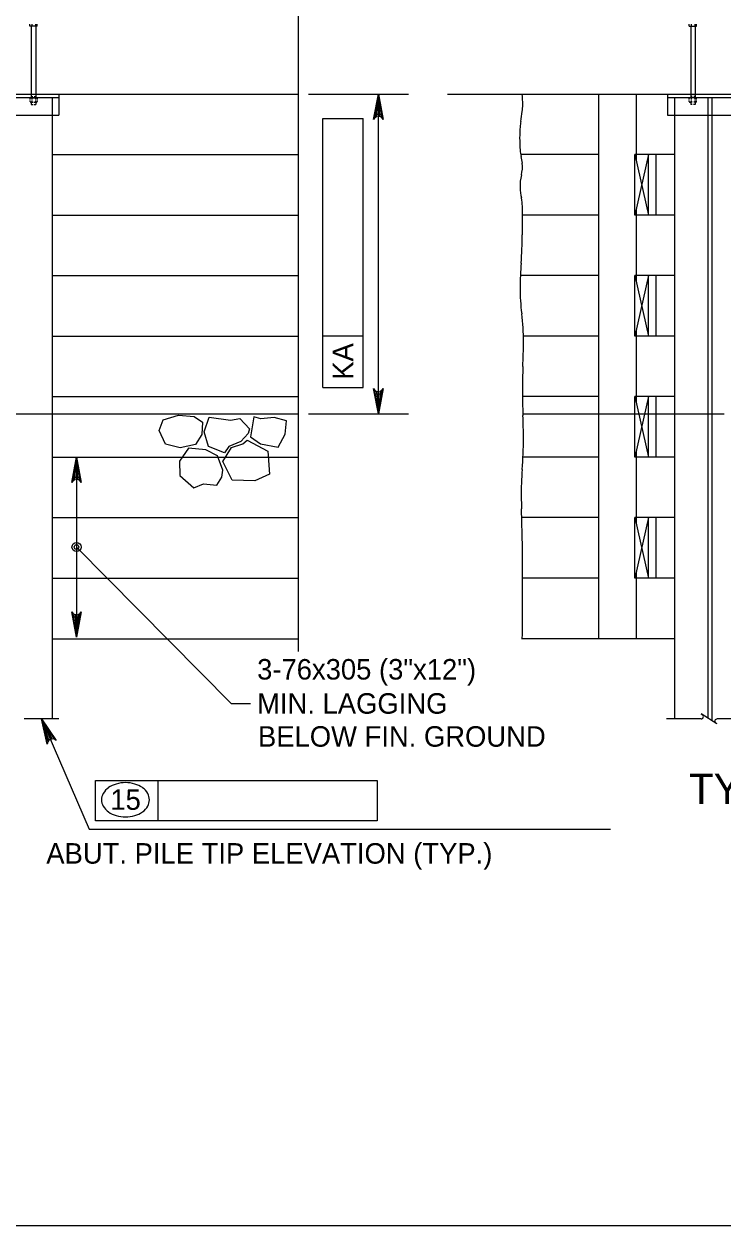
# Model space of a CAD drawing. Extents: x 635440 to 640306, y 296653 to 298484.
# Drawn here: x 639583.7 to 639686.1, y 297262.5 to 297438.4 of the extents above; entities that cross this region are included whole.
import ezdxf

# ---------------------------------------------------------------- set-up
doc = ezdxf.new("R2010")
doc.units = 0
for name, color, linetype in [('2', 7, 'Continuous'), ('3', 7, 'Continuous'), ('4', 7, 'Continuous'), ('5', 7, 'Continuous'), ('52', 7, 'Continuous'), ('8', 7, 'Continuous')]:
    doc.layers.add(name, color=color, linetype=linetype)

# ---------------------------------------------------------------- blocks, each defined once
blk = doc.blocks.new('ROCK')
at = {"layer": '4'}
for points in [[(2.36725, 1.088), (2.2065, 0.82625), (2.378625, 0.506625), (2.66975, 0.3095), (3.128875, 0.403375), (3.48475, 0.6775), (3.4915, 1.123375), (3.25625, 1.36725), (2.783625, 1.308375)], [(1.10175, -0.02725), (1.4015, -0.159125), (1.78825, -0.148875), (1.980875, -0.266), (2.343375, 0.09475), (2.27875, 0.5505), (1.969375, 0.883), (1.4225, 0.553625), (1.152875, 0.479), (1.0105, 0.082)], [(0.74675, 0.359875), (0.882, 0.16), (1.072875, -0.144), (0.892, -0.457375), (0.448125, -0.758625), (0.1, -0.49325), (-0.095, -0.146375), (0.202875, 0.1025), (0.579125, 0.219875)], [(2.231375, -0.71725), (2.2025, -0.266375), (2.45475, 0.037125), (2.9085, 0.28875), (3.2995, 0.047625), (3.46875, -0.344), (3.231625, -0.855), (2.92, -0.860375), (2.5765, -1.054625), (2.340375, -0.904375)], [(1.2085, -0.192875), (0.778375, -0.737625), (1.008375, -1.391375), (1.48725, -1.396875), (2.09825, -1.106625), (2.133375, -0.486375), (1.723125, -0.203375), (1.37425, -0.239875)]]:
    blk.add_lwpolyline(points, close=True, dxfattribs=at)

msp = doc.modelspace()

# ---------------------------------------------------------------- linework, layer by layer
at = {"layer": '2'}
msp.add_line((640102.46, 297262.46), (639316.46, 297262.46), dxfattribs=at)
at = {"layer": '3'}
for p, q in [((639584.61, 297438.09), (639584.61, 297438.39)), ((639585.67, 297438.09), (639584.61, 297438.09)), ((639584.81, 297438.09), (639584.81, 297427.59)), ((639584.87, 297438.39), (639584.87, 297438.09)), ((639585.4, 297438.39), (639585.4, 297438.09)), ((639585.47, 297438.09), (639585.47, 297427.59)), ((639585.67, 297438.09), (639585.67, 297438.39)), ((639681.15, 297438.09), (639681.15, 297438.39)), ((639681.15, 297438.09), (639682.22, 297438.09)), ((639681.36, 297438.09), (639681.36, 297427.59)), ((639681.43, 297438.39), (639681.43, 297438.09)), ((639681.96, 297438.39), (639681.96, 297438.09)), ((639682.01, 297438.09), (639682.01, 297427.59)), ((639682.22, 297438.09), (639682.22, 297438.39)), ((639467.14, 297428.15), (639623.87, 297428.15)), ((639584.62, 297427.35), (639584.62, 297427.5)), ((639584.74, 297427.59), (639585.55, 297427.59)), ((639584.81, 297427.77), (639585.05, 297427.77)), ((639584.88, 297427.5), (639584.88, 297427.35)), ((639585.23, 297427.77), (639585.47, 297427.77)), ((639585.41, 297427.5), (639585.41, 297427.35)), ((639585.69, 297427.35), (639585.69, 297427.5)), ((639588.86, 297428.15), (639588.86, 297425.07)), ((639645.73, 297428.15), (639695.28, 297428.15)), ((639667.84, 297428.15), (639667.84, 297381.33)), ((639673.35, 297428.15), (639673.35, 297418.53)), ((639677.97, 297428.15), (639677.97, 297425.07)), ((639681.14, 297427.36), (639681.14, 297427.5)), ((639682.09, 297427.59), (639681.28, 297427.59)), ((639681.58, 297427.77), (639681.36, 297427.77)), ((639681.42, 297427.5), (639681.42, 297427.36)), ((639682.01, 297427.77), (639681.8, 297427.77)), ((639681.95, 297427.5), (639681.95, 297427.36)), ((639682.21, 297427.36), (639682.21, 297427.5)), ((639584.62, 297427.04), (639584.62, 297427.2)), ((639584.74, 297426.95), (639585.05, 297426.95)), ((639584.81, 297426.95), (639584.81, 297426.62)), ((639584.81, 297426.62), (639585.05, 297426.62)), ((639584.88, 297427.2), (639584.88, 297427.04)), ((639585.2, 297426.95), (639585.55, 297426.95)), ((639585.2, 297426.62), (639585.47, 297426.62)), ((639585.41, 297427.2), (639585.41, 297427.04)), ((639585.47, 297426.95), (639585.47, 297426.62)), ((639585.69, 297427.04), (639585.69, 297427.2)), ((639681.14, 297427.04), (639681.14, 297427.2)), ((639681.55, 297426.95), (639681.28, 297426.95)), ((639681.36, 297426.95), (639681.36, 297426.62)), ((639681.59, 297426.62), (639681.36, 297426.62)), ((639681.42, 297427.2), (639681.42, 297427.04)), ((639682.01, 297426.62), (639681.77, 297426.62)), ((639682.09, 297426.95), (639681.82, 297426.95)), ((639681.95, 297427.2), (639681.95, 297427.04)), ((639682.01, 297426.95), (639682.01, 297426.62)), ((639682.21, 297427.04), (639682.21, 297427.2)), ((639576.48, 297425.07), (639588.86, 297425.07)), ((639587.84, 297425.07), (639587.84, 297381.33)), ((639677.97, 297425.07), (639690.35, 297425.07)), ((639678.99, 297425.07), (639678.99, 297381.33)), ((639587.84, 297419.29), (639623.87, 297419.29)), ((639667.84, 297419.29), (639656.47, 297419.29)), ((639673.17, 297410.43), (639673.17, 297419.29)), ((639673.17, 297419.29), (639675.18, 297410.43)), ((639675.18, 297419.29), (639673.17, 297410.43)), ((639678.99, 297419.29), (639673.17, 297419.29)), ((639675.18, 297410.43), (639675.18, 297419.29)), ((639676.32, 297410.43), (639676.32, 297419.29)), ((639678.99, 297419.29), (639677.91, 297419.29)), ((639587.84, 297410.43), (639623.87, 297410.43)), ((639667.84, 297410.43), (639656.73, 297410.43)), ((639678.99, 297410.43), (639673.17, 297410.43)), ((639673.35, 297411.19), (639673.35, 297400.81)), ((639587.84, 297401.57), (639623.87, 297401.57)), ((639667.84, 297401.57), (639656.42, 297401.57)), ((639673.17, 297392.72), (639673.17, 297401.57)), ((639675.18, 297401.57), (639673.17, 297392.72)), ((639673.17, 297401.57), (639675.18, 297392.72)), ((639678.99, 297401.57), (639673.17, 297401.57)), ((639675.18, 297392.72), (639675.18, 297401.57)), ((639676.32, 297392.72), (639676.32, 297401.57)), ((639587.84, 297392.72), (639623.87, 297392.72)), ((639667.84, 297392.72), (639656.86, 297392.72)), ((639678.99, 297392.72), (639673.17, 297392.72)), ((639673.35, 297393.48), (639673.35, 297383.1)), ((639587.84, 297383.86), (639623.87, 297383.86)), ((639667.84, 297383.86), (639656.71, 297383.86)), ((639678.99, 297383.86), (639673.17, 297383.86)), ((639673.17, 297375), (639673.17, 297383.86)), ((639675.18, 297383.86), (639673.17, 297375)), ((639673.17, 297383.86), (639675.18, 297375)), ((639675.18, 297375), (639675.18, 297383.86)), ((639676.32, 297375), (639676.32, 297383.86)), ((639474.26, 297381.33), (639623.87, 297381.33)), ((639587.84, 297381.33), (639587.84, 297336.74)), ((639656.78, 297381.33), (639686.26, 297381.33)), ((639667.84, 297381.33), (639667.84, 297348.42)), ((639678.99, 297381.33), (639678.99, 297336.69)), ((639587.84, 297375), (639623.87, 297375)), ((639667.84, 297375), (639656.8, 297375)), ((639678.99, 297375), (639673.17, 297375)), ((639673.35, 297375.76), (639673.35, 297365.38)), ((639587.84, 297366.14), (639623.87, 297366.14)), ((639667.84, 297366.14), (639656.61, 297366.14)), ((639673.17, 297357.28), (639673.17, 297366.14)), ((639673.17, 297366.14), (639675.18, 297357.28)), ((639675.18, 297366.14), (639673.17, 297357.28)), ((639678.99, 297366.14), (639673.17, 297366.14)), ((639675.18, 297357.28), (639675.18, 297366.14)), ((639676.32, 297357.28), (639676.32, 297366.14)), ((639587.84, 297357.28), (639623.87, 297357.28)), ((639667.84, 297357.28), (639656.71, 297357.28)), ((639678.99, 297357.28), (639673.17, 297357.28)), ((639673.35, 297358.04), (639673.35, 297348.42)), ((639587.84, 297348.42), (639623.87, 297348.42)), ((639678.99, 297348.42), (639656.71, 297348.42))]:
    msp.add_line(p, q, dxfattribs=at)
for centre, radius, start, end in [((639584.75, 297427.46), 0.135, 17.4518, 162.5482), ((639585.14, 297427.17), 0.424, 51.05, 128.95), ((639585.55, 297427.44), 0.148, 91.8271, 158.7131), ((639585.55, 297427.44), 0.148, 21.2869, 91.8271), ((639635.36, 297426.55), 21.4, 0, 4.3004), ((639681.28, 297427.44), 0.148, 88.1729, 158.7131), ((639681.28, 297427.44), 0.148, 21.2869, 88.1729), ((639681.69, 297427.17), 0.424, 51.05, 128.95), ((639682.08, 297427.46), 0.135, 17.4518, 162.5482), ((639584.75, 297427.08), 0.135, 197.4518, 342.5482), ((639585.14, 297427.37), 0.424, 231.05, 257.4918), ((639585.14, 297427.37), 0.424, 277.8862, 308.95), ((639585.55, 297427.09), 0.148, 201.2869, 268.1729), ((639585.55, 297427.09), 0.148, 268.1729, 338.7131), ((639623.98, 297429.74), 32.98, 350.2251, 352.7773), ((639649.17, 297426.55), 7.59, 352.7773, 0), ((639681.28, 297427.09), 0.148, 201.2869, 271.8271), ((639681.28, 297427.09), 0.148, 271.8271, 338.7131), ((639681.69, 297427.37), 0.424, 231.05, 256.0077), ((639681.69, 297427.37), 0.424, 284.3427, 308.95), ((639682.08, 297427.08), 0.135, 197.4518, 342.5482), ((639666.39, 297422.43), 10.05, 170.2251, 174.8504), ((639674.2, 297421.73), 17.89, 174.8504, 180), ((639678.28, 297421.73), 21.97, 180, 184.6462), ((639662.2, 297420.42), 5.84, 184.6462, 194.0958), ((639650.42, 297417.46), 6.31, 5.005, 14.0958), ((639651.7, 297417.58), 5.02, 345.3447, 5.005), ((639662.2, 297414.83), 5.83, 165.3447, 183.5807), ((639668.8, 297415.25), 12.45, 183.5807, 190.7194), ((639649.12, 297411.52), 7.59, 1.5728, 10.7194), ((639600.77, 297410.19), 55.96, 0, 1.5729), ((639489.46, 297410.19), 167.27, 359.0903, 0), ((639581.89, 297408.72), 74.82, 355.9277, 359.0903), ((639713.73, 297399.34), 57.35, 175.9277, 179.5403), ((639684.97, 297399.57), 28.59, 179.5403, 187.1963), ((639623.94, 297391.86), 32.93, 0.063, 7.1963), ((639582.45, 297391.82), 74.41, 357.2609, 0.063), ((639723.84, 297385.05), 67.13, 177.2609, 180.2111), ((639749.67, 297385.15), 92.96, 180.2111, 182.5002), ((639579.81, 297377.73), 77.05, 359.9858, 2.5002), ((639599.99, 297377.73), 56.88, 355.4372, 359.9858), ((639702, 297369.59), 45.46, 175.4372, 180.5256), ((639745.26, 297369.98), 88.72, 180.5256, 181.6562), ((638926.75, 297346.32), 730.13, 1.26208, 1.65618), ((639582.14, 297360.75), 74.59, 0, 1.2621), ((635425.21, 297360.75), 4231.51, 359.83244, 0)]:
    msp.add_arc(centre, radius, start, end, dxfattribs=at)
at = {"layer": '4'}
for p, q in [((639623.87, 297456.63), (639623.87, 297346.57)), ((639625.41, 297428.15), (639640.05, 297428.15)), ((639635.62, 297381.33), (639635.62, 297428.15)), ((639627.5, 297385.2), (639627.5, 297424.58)), ((639627.5, 297424.58), (639633.4, 297424.58)), ((639633.4, 297385.2), (639633.4, 297424.58)), ((639627.5, 297392.77), (639633.4, 297392.77)), ((639627.5, 297385.2), (639633.4, 297385.2)), ((639625.41, 297381.33), (639640.05, 297381.33)), ((639591.43, 297375), (639591.43, 297348.64)), ((639591.43, 297361.82), (639614.06, 297338.91)), ((639614.06, 297338.91), (639616.89, 297338.91)), ((639594.22, 297327.68), (639635.43, 297327.68)), ((639594.22, 297321.77), (639594.22, 297327.68)), ((639603.39, 297321.77), (639603.39, 297327.68)), ((639635.43, 297327.68), (639635.43, 297321.77)), ((639635.43, 297321.77), (639594.22, 297321.77)), ((639593.29, 297320.52), (639669.62, 297320.52))]:
    msp.add_line(p, q, dxfattribs=at)
for points in [[(639635.62, 297428.15), (639636.32, 297424.42), (639636.12, 297424.71), (639635.87, 297424.86), (639635.62, 297424.9), (639635.37, 297424.86), (639635.12, 297424.71), (639634.92, 297424.42), (639635.62, 297428.15), (639635.12, 297424.71), (639635.37, 297424.86), (639635.62, 297428.15), (639635.62, 297424.9), (639635.87, 297424.86), (639635.62, 297428.15), (639636.12, 297424.71)], [(639635.62, 297381.33), (639634.92, 297385.06), (639635.12, 297384.77), (639635.37, 297384.62), (639635.62, 297384.58), (639635.87, 297384.62), (639636.12, 297384.77), (639636.32, 297385.06), (639635.62, 297381.33), (639636.12, 297384.77), (639635.87, 297384.62), (639635.62, 297381.33), (639635.62, 297384.58), (639635.37, 297384.62), (639635.62, 297381.33), (639635.12, 297384.77)], [(639591.43, 297375), (639592.13, 297371.27), (639591.93, 297371.56), (639591.68, 297371.7), (639591.43, 297371.75), (639591.18, 297371.7), (639590.93, 297371.56), (639590.73, 297371.27), (639591.43, 297375), (639590.93, 297371.56), (639591.18, 297371.7), (639591.43, 297375), (639591.43, 297371.75), (639591.68, 297371.7), (639591.43, 297375), (639591.93, 297371.56)], [(639591.43, 297348.64), (639590.73, 297352.37), (639590.93, 297352.08), (639591.18, 297351.94), (639591.43, 297351.89), (639591.68, 297351.94), (639591.93, 297352.08), (639592.13, 297352.37), (639591.43, 297348.64), (639591.93, 297352.08), (639591.68, 297351.94), (639591.43, 297348.64), (639591.43, 297351.89), (639591.18, 297351.94), (639591.43, 297348.64), (639590.93, 297352.08)], [(639586.31, 297336.68), (639593.29, 297320.52)]]:
    msp.add_lwpolyline(points, dxfattribs=at)
for points in [[(639635.13, 297425.2), (639636.11, 297425.2), (639635.62, 297428.15)], [(639635.13, 297384.28), (639636.11, 297384.28), (639635.62, 297381.33)], [(639590.94, 297372.05), (639591.93, 297372.05), (639591.43, 297375)], [(639590.94, 297351.6), (639591.93, 297351.6), (639591.43, 297348.64)]]:
    msp.add_lwpolyline(points, close=True, dxfattribs=at)
for radius in [0.667, 0.333]:
    msp.add_circle((639591.43, 297361.83), radius, dxfattribs=at)
for centre, radius, start, end in [((639598.25, 297323.64), 3.66, 106.5358, 125.6316), ((639598.6, 297322.48), 4.87, 90, 106.5358), ((639598.6, 297322.48), 4.87, 73.4642, 90), ((639598.94, 297323.64), 3.66, 54.3684, 73.4642), ((639596.92, 297324.84), 1.83, 149.9767, 180), ((639597.73, 297324.37), 2.76, 125.6316, 149.9767), ((639599.47, 297324.37), 2.76, 30.0233, 54.3684), ((639600.27, 297324.84), 1.83, 0, 30.0233), ((639596.92, 297324.84), 1.83, 180, 210.0233), ((639597.73, 297325.3), 2.76, 210.0233, 234.3684), ((639599.47, 297325.3), 2.76, 305.6316, 329.9767), ((639600.27, 297324.84), 1.83, 329.9767, 0), ((639598.25, 297326.04), 3.66, 234.3684, 253.4642), ((639598.6, 297327.2), 4.87, 253.4642, 270), ((639598.6, 297327.2), 4.87, 270, 286.5358), ((639598.94, 297326.04), 3.66, 286.5358, 305.6316)]:
    msp.add_arc(centre, radius, start, end, dxfattribs=at)
at = {"layer": '52'}
msp.add_lwpolyline([(639586.31, 297336.68), (639588.43, 297333.53), (639588.13, 297333.71), (639587.84, 297333.75), (639587.6, 297333.69), (639587.39, 297333.55), (639587.21, 297333.32), (639587.15, 297332.97), (639586.31, 297336.68), (639587.21, 297333.32), (639587.39, 297333.55), (639586.31, 297336.68), (639587.6, 297333.69), (639587.84, 297333.75), (639586.31, 297336.68), (639588.13, 297333.71)], dxfattribs=at)
at = {"layer": '8'}
for p, q in [((639576.48, 297427.66), (639588.86, 297427.66)), ((639587.84, 297427.66), (639587.84, 297425.07)), ((639677.97, 297427.66), (639690.35, 297427.66)), ((639678.99, 297427.66), (639678.99, 297425.07)), ((639683.86, 297427.66), (639683.86, 297336.79)), ((639684.46, 297427.66), (639684.46, 297336.42)), ((639588.84, 297336.68), (639583.74, 297336.68)), ((639682.9, 297336.68), (639677.8, 297336.68)), ((639690.33, 297336.68), (639685.23, 297336.68))]:
    msp.add_line(p, q, dxfattribs=at)
msp.add_lwpolyline([(639685.06, 297336.04), (639685.2, 297335.95), (639682.89, 297337.4), (639683.05, 297337.3)], dxfattribs=at)
for centre, start, end in [((639682.87, 297337.02), 275.3286, 57.8672), ((639685.23, 297336.34), 90, 240)]:
    msp.add_arc(centre, 0.341, start, end, dxfattribs=at)

# ---------------------------------------------------------------- block references
at = {"layer": '4', "xscale": 4.921475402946, "yscale": -4.921475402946, "rotation": -156.2166383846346}
msp.add_blockref('ROCK', (639621.47, 297380.76), dxfattribs=at)

# ---------------------------------------------------------------- texts
at = {"layer": '4'}
msp.add_text('KA', height=3, rotation=90, dxfattribs=at).set_placement((639631.95, 297386.33))
for s, height, p in [('BELOW FIN. GROUND', 3.0001, (639618, 297332.61)), ('TYPICAL WING ELEVATION', 4.4294, (639681.1, 297324.24)), ('15', 3, (639596.38, 297323.37)), ('ABUT. PILE TIP ELEVATION (TYP.)', 3.0001, (639587, 297315.49))]:
    msp.add_text(s, height=height, dxfattribs=at).set_placement(p)
at = {"layer": '5'}
for s, p in [('3-76x305 (3"x12")', (639617.87, 297342.44)), ('MIN. LAGGING', (639617.87, 297337.44))]:
    msp.add_text(s, height=3.0001, dxfattribs=at).set_placement(p)

doc.saveas('drawing.dxf')
